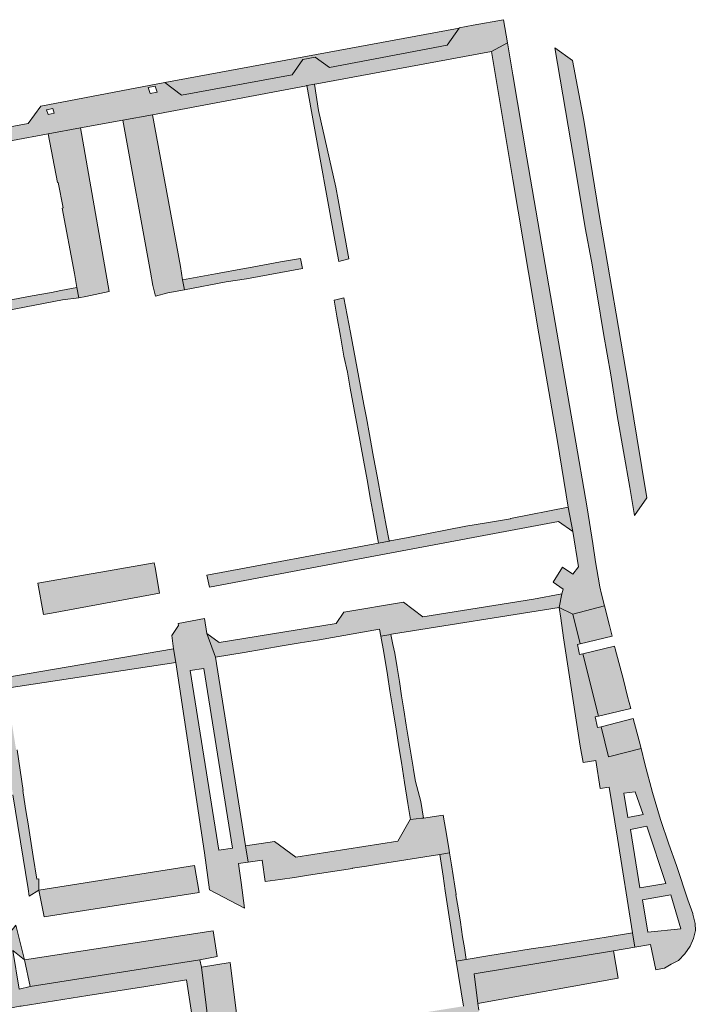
# Model space of a CAD drawing. Extents: x 97094 to 109644, y 463509 to 471969.
# Tile 297 of 362: x 104112 to 104213, y 469703 to 469848. Entities that reach past the tile are written whole.
import ezdxf

# ---------------------------------------------------------------- set-up
doc = ezdxf.new("R2010")
doc.units = 0
doc.layers.add('109 Onkruidbestrijding elementen', color=6, linetype='Continuous', lineweight=20, true_color=0xff00ff)

msp = doc.modelspace()

# ---------------------------------------------------------------- hatches: boundary and pattern name
at = {"layer": '109 Onkruidbestrijding elementen', "true_color": 0xff00ff}
h = msp.add_hatch(color=6, dxfattribs=at)
h.paths.add_polyline_path([(104184.71, 469845.05), (104184.14, 469848.48), (104179.63, 469847.66), (104177.58, 469847.28), (104177.55, 469847.24), (104175.8, 469844.73), (104158.35, 469841.39), (104156.24, 469842.92), (104154.38, 469842.58), (104152.84, 469840.34), (104136.44, 469837.31), (104133.94, 469839.18), (104115.6, 469835.68), (104113.71, 469833.11), (104105.64, 469831.62), (104106.09, 469829.62), (104116.69, 469831.59), (104121.48, 469832.46), (104127.72, 469833.6), (104132.13, 469834.4), (104154.94, 469838.71), (104155, 469838.72), (104156.14, 469838.92), (104156.48, 469838.98), (104182.33, 469843.77), (104184.71, 469845.05)])
h.paths.add_polyline_path([(104132.82, 469837.75), (104131.79, 469837.54), (104131.51, 469838.43), (104132.55, 469838.63), (104132.82, 469837.75)])
h.paths.add_polyline_path([(104116.45, 469835.14), (104117.36, 469835.35), (104117.57, 469834.66), (104116.66, 469834.47), (104116.45, 469835.14)])
for points in [[(104177.55, 469847.24), (104133.94, 469839.18), (104136.44, 469837.31), (104152.84, 469840.34), (104154.38, 469842.58), (104156.24, 469842.92), (104158.35, 469841.39), (104175.8, 469844.73), (104177.55, 469847.24)], [(104192.79, 469763.51), (104192.39, 469761.45), (104194.4, 469760.48), (104199.08, 469761.71), (104198.63, 469763.44), (104198.41, 469764.53), (104198.17, 469765.96), (104197.74, 469768.25), (104197.34, 469770.93), (104196.5, 469776.25), (104194.6, 469787.38), (104191.1, 469807.65), (104187.6, 469828.05), (104185.52, 469840.33), (104184.71, 469845.05), (104182.33, 469843.77), (104185.49, 469824.82), (104189.36, 469801.97), (104192.14, 469786.05), (104193.7, 469776.31), (104194.4, 469772.71), (104195.23, 469767.49), (104194.41, 469766.41), (104192.85, 469767.45), (104191.5, 469765.2), (104192.94, 469764.17), (104192.79, 469763.51)], [(104191.73, 469844.33), (104194.49, 469828.07), (104195.44, 469822.53), (104196.22, 469817.69), (104197.15, 469812.73), (104197.99, 469807.76), (104198.96, 469802.05), (104200.01, 469795.9), (104200.94, 469789.91), (104201.89, 469784.57), (104202.82, 469779.25), (104203.55, 469775.1), (104205.38, 469777.73), (104203.87, 469786.69), (104202.61, 469794.53), (104200.82, 469804.96), (104198.25, 469819.93), (104196.04, 469833.62), (104194.33, 469842.45), (104191.73, 469844.33)], [(104159.3, 469823.68), (104156.73, 469835.04), (104156.14, 469838.92), (104155, 469838.72), (104155.69, 469834.9), (104157.27, 469826.22), (104157.72, 469823.76), (104157.71, 469823.76), (104159.24, 469815.32), (104159.73, 469812.68), (104160.26, 469812.82), (104161.24, 469813.07), (104159.65, 469821.81), (104159.3, 469823.68)], [(104132.13, 469834.4), (104127.72, 469833.6), (104131.85, 469811.13), (104132.19, 469809.13), (104132.56, 469807.58), (104134.43, 469808.04), (104136.87, 469808.5), (104136.59, 469809.96), (104136.26, 469811.96), (104132.13, 469834.4)], [(104120.92, 469808.83), (104121.21, 469807.31), (104122.28, 469807.52), (104125.73, 469808.23), (104121.48, 469832.46), (104116.69, 469831.59), (104118.04, 469824.37), (104118.17, 469824.39), (104118.88, 469820.61), (104118.75, 469820.59), (104120.57, 469810.9), (104120.92, 469808.83)], [(104146.05, 469810.13), (104154.34, 469811.64), (104154.04, 469813.13), (104151.1, 469812.65), (104146.36, 469811.77), (104145.76, 469811.66), (104141.48, 469810.87), (104136.59, 469809.96), (104136.87, 469808.5), (104143.07, 469809.67), (104146.05, 469810.13)], [(104093.03, 469803.62), (104090.11, 469803.1), (104087.89, 469802.53), (104088.95, 469801.22), (104098.61, 469803.02), (104100.17, 469803.45), (104103.66, 469804.12), (104118.82, 469807.02), (104121.21, 469807.31), (104120.92, 469808.83), (104118.58, 469808.39), (104117.16, 469808.12), (104114.32, 469807.59), (104111.47, 469807.06), (104109.03, 469806.6), (104106.48, 469806.13), (104103.71, 469805.61), (104100.75, 469805.06), (104100.75, 469805.07), (104098.53, 469804.66), (104098.54, 469804.62), (104095.96, 469804.13), (104093.03, 469803.62)], [(104161.01, 469796.33), (104161.43, 469793.93), (104161.96, 469791.04), (104162.49, 469788.13), (104163.4, 469783.3), (104163.92, 469780.35), (104164.42, 469777.45), (104164.89, 469775.11), (104165.63, 469771.02), (104167.18, 469771.3), (104167.18, 469771.35), (104166.75, 469773.62), (104166.05, 469777.38), (104165.4, 469780.92), (104164.89, 469783.74), (104164.79, 469784.29), (104164.58, 469785.41), (104164.44, 469786.23), (104164.29, 469787.06), (104163.82, 469789.57), (104163.45, 469791.54), (104162.47, 469796.86), (104162.45, 469796.86), (104161.45, 469802.17), (104160.49, 469807.3), (104159.31, 469807.04), (104159.02, 469806.97), (104159.46, 469804.6), (104159.98, 469801.64), (104160.5, 469798.67), (104161.01, 469796.33)], [(104167.18, 469771.3), (104165.63, 469771.02), (104165.6, 469771.01), (104140.17, 469766.25), (104140.59, 469764.49), (104165.17, 469769.14), (104192.26, 469774.21), (104194.4, 469772.71), (104193.7, 469776.31), (104185.15, 469774.67), (104185.16, 469774.6), (104181.61, 469774.01), (104178.56, 469773.51), (104170.01, 469771.85), (104167.34, 469771.33), (104167.26, 469771.32), (104167.18, 469771.3)], [(104132.52, 469767.41), (104132.4, 469768.08), (104115.15, 469765.07), (104115.97, 469760.42), (104117.18, 469760.65), (104133.19, 469763.61), (104132.52, 469767.41)], [(104141.48, 469754.11), (104145.69, 469754.83), (104151.33, 469755.78), (104154.02, 469756.23), (104156.57, 469756.64), (104165.76, 469758.27), (104165.96, 469757.21), (104167.42, 469757.48), (104167.56, 469757.51), (104192.39, 469761.45), (104192.79, 469763.51), (104188.59, 469762.71), (104172.16, 469760.09), (104169.29, 469762.25), (104160.49, 469760.76), (104159.33, 469759.13), (104142.01, 469756.31), (104140.2, 469757.62), (104141.48, 469754.11)], [(104194.4, 469760.48), (104195.5, 469756.09), (104200.22, 469757.22), (104199.82, 469758.83), (104199.08, 469761.71), (104194.4, 469760.48)], [(104169.37, 469746.33), (104169.04, 469748.41), (104168.7, 469750.52), (104168.37, 469752.59), (104168.03, 469754.71), (104167.74, 469756), (104167.42, 469757.48), (104165.96, 469757.21), (104166.4, 469754.8), (104166.92, 469751.52), (104167.3, 469749.16), (104167.77, 469746.2), (104168.26, 469743.17), (104168.62, 469740.87), (104169, 469738.55), (104169.48, 469735.55), (104169.97, 469732.46), (104170.35, 469730.08), (104172.02, 469730.27), (104172.29, 469730.31), (104171.88, 469732.76), (104171.07, 469735.73), (104170.79, 469737.46), (104170.73, 469737.82), (104170.4, 469739.91), (104170.06, 469741.99), (104169.73, 469744.08), (104169.37, 469746.33)], [(104115.29, 469719.61), (104115.32, 469721.3), (104115.02, 469721.25), (104114.48, 469724.62), (104113.65, 469729.75), (104113.48, 469730.84), (104113.28, 469732.05), (104112.91, 469734.37), (104112.96, 469734.38), (104112.07, 469740.41), (104111.94, 469740.39), (104111.57, 469742.68), (104111.19, 469745.03), (104111.38, 469745.06), (104111.34, 469745.07), (104111.3, 469745.08), (104111.26, 469745.1), (104111.22, 469745.11), (104111.18, 469745.12), (104111.14, 469745.14), (104111.11, 469745.15), (104111.07, 469745.17), (104111.03, 469745.19), (104110.99, 469745.2), (104110.95, 469745.22), (104110.92, 469745.24), (104110.88, 469745.26), (104110.84, 469745.28), (104110.81, 469745.3), (104110.77, 469745.32), (104110.73, 469745.34), (104110.7, 469745.36), (104110.66, 469745.38), (104110.63, 469745.41), (104110.6, 469745.43), (104110.56, 469745.45), (104110.53, 469745.48), (104110.49, 469745.5), (104110.46, 469745.53), (104110.43, 469745.56), (104110.4, 469745.58), (104110.37, 469745.61), (104110.34, 469745.64), (104110.31, 469745.67), (104110.28, 469745.7), (104110.25, 469745.73), (104110.22, 469745.76), (104110.19, 469745.79), (104110.16, 469745.82), (104110.13, 469745.85), (104110.11, 469745.88), (104110.08, 469745.91), (104110.06, 469745.95), (104110.03, 469745.98), (104110.01, 469746.01), (104109.98, 469746.05), (104109.96, 469746.08), (104109.93, 469746.11), (104109.91, 469746.15), (104109.89, 469746.19), (104109.87, 469746.22), (104109.85, 469746.26), (104109.83, 469746.29), (104109.81, 469746.33), (104109.79, 469746.37), (104109.77, 469746.4), (104109.75, 469746.44), (104109.74, 469746.48), (104109.72, 469746.52), (104109.7, 469746.56), (104109.69, 469746.6), (104109.67, 469746.64), (104109.66, 469746.67), (104109.65, 469746.71), (104109.64, 469746.75), (104109.62, 469746.79), (104109.61, 469746.83), (104109.6, 469746.87), (104109.59, 469746.91), (104109.58, 469746.95), (104109.57, 469747), (104109.57, 469747.04), (104109.56, 469747.08), (104109.55, 469747.12), (104109.55, 469747.16), (104109.54, 469747.2), (104109.54, 469747.24), (104109.53, 469747.28), (104109.53, 469747.33), (104109.53, 469747.37), (104109.53, 469747.41), (104109.52, 469747.45), (104109.52, 469747.49), (104109.52, 469747.53), (104109.53, 469747.57), (104109.53, 469747.62), (104109.53, 469747.66), (104109.53, 469747.7), (104109.54, 469747.74), (104109.54, 469747.78), (104109.55, 469747.82), (104109.55, 469747.86), (104109.56, 469747.91), (104109.56, 469747.95), (104109.57, 469747.99), (104109.58, 469748.03), (104109.59, 469748.07), (104109.6, 469748.11), (104109.61, 469748.15), (104109.62, 469748.19), (104109.63, 469748.23), (104109.65, 469748.27), (104109.66, 469748.31), (104109.67, 469748.35), (104109.69, 469748.39), (104109.7, 469748.43), (104109.72, 469748.46), (104109.73, 469748.5), (104109.75, 469748.54), (104109.77, 469748.58), (104109.79, 469748.62), (104109.81, 469748.65), (104109.82, 469748.69), (104109.84, 469748.73), (104109.87, 469748.76), (104109.89, 469748.8), (104109.91, 469748.83), (104109.93, 469748.87), (104109.95, 469748.9), (104109.98, 469748.94), (104110, 469748.97), (104110.03, 469749.01), (104110.05, 469749.04), (104110.08, 469749.07), (104110.1, 469749.1), (104110.13, 469749.14), (104110.16, 469749.17), (104110.18, 469749.2), (104110.21, 469749.23), (104110.24, 469749.26), (104110.27, 469749.29), (104110.3, 469749.32), (104110.33, 469749.35), (104110.36, 469749.37), (104110.39, 469749.4), (104110.43, 469749.43), (104110.46, 469749.45), (104110.49, 469749.48), (104110.52, 469749.51), (104110.56, 469749.53), (104135.57, 469753.35), (104135.24, 469755.36), (104109.84, 469751.02), (104108.35, 469749.61), (104107.45, 469750.24), (104105.24, 469747.11), (104109.87, 469743.36), (104110.99, 469736.7), (104111.47, 469733.73), (104113.7, 469719.83), (104113.86, 469718.76), (104115.29, 469719.61)], [(104195.87, 469754.64), (104198.18, 469745.39), (104202.97, 469746.53), (104202.51, 469748.3), (104201.88, 469750.75), (104200.67, 469755.35), (104200.57, 469755.77), (104195.87, 469754.64)], [(104198.57, 469743.83), (104199.69, 469739.36), (104204.5, 469740.6), (104204.23, 469741.74), (104203.35, 469745.06), (104198.57, 469743.83)], [(104150.22, 469726.85), (104145.93, 469726.21), (104146.32, 469723.77), (104148.37, 469724.05), (104148.83, 469720.94), (104151.07, 469721.2), (104153.17, 469721.53), (104155.26, 469721.85), (104161.74, 469722.86), (104161.74, 469722.87), (104163.84, 469723.2), (104165.93, 469723.53), (104172.47, 469724.56), (104174.68, 469724.91), (104176.14, 469725.14), (104176.08, 469725.52), (104175.75, 469727.65), (104175.21, 469730.75), (104172.29, 469730.31), (104172.02, 469730.27), (104170.35, 469730.08), (104170.28, 469730.07), (104168.48, 469726.89), (104153.35, 469724.5), (104150.22, 469726.85)], [(104177.1, 469718.97), (104176.91, 469720.22), (104176.42, 469723.37), (104176.14, 469725.14), (104174.68, 469724.91), (104175.19, 469721.71), (104175.48, 469719.52), (104176.84, 469710.88), (104177.12, 469709.14), (104178.59, 469709.39), (104178.33, 469711.09), (104178.07, 469712.75), (104177.74, 469714.9), (104177.4, 469717.03), (104177.06, 469718.96), (104177.1, 469718.97)], [(104139.05, 469719.28), (104138.37, 469723.27), (104115.29, 469719.61), (104116.07, 469715.68), (104139.05, 469719.28)], [(104139.17, 469709.32), (104114.01, 469705.35), (104112.4, 469704.97), (104111.47, 469710.69), (104113.18, 469709.32), (104111.9, 469714.43), (104109.52, 469711.47), (104109.75, 469709.81), (104110.99, 469702.19), (104111.23, 469702.23), (104112.5, 469702.44), (104112.7, 469702.47), (104122.57, 469704.04), (104131.15, 469705.39), (104137.15, 469706.36), (104140.55, 469684.61), (104142.04, 469674.16), (104142.19, 469673.15), (104144.47, 469671.96), (104141.19, 469693.8), (104139.38, 469708.24), (104139.17, 469709.32)], [(104113.18, 469709.32), (104114.01, 469705.35), (104139.17, 469709.32), (104141.73, 469709.83), (104141.1, 469713.6), (104113.18, 469709.32)], [(104199.31, 469712.68), (104199.31, 469712.68), (104190.68, 469711.31), (104188.21, 469710.93), (104181.79, 469709.9), (104178.59, 469709.39), (104177.12, 469709.14), (104178.18, 469702.45), (104162.28, 469699.89), (104151.35, 469698.39), (104152.31, 469697.36), (104152.98, 469697.16), (104153.61, 469697.04), (104154.34, 469697.14), (104156.73, 469697.53), (104166.48, 469699), (104169.26, 469699.42), (104175.85, 469700.41), (104178.4, 469700.87), (104180.01, 469701.14), (104180.38, 469701.24), (104180.46, 469701.44), (104180.45, 469701.89), (104180.33, 469702.84), (104179.76, 469707.25), (104200.43, 469710.65), (104203.56, 469711.18), (104203.22, 469713.31), (104199.31, 469712.68)], [(104201.09, 469706.62), (104200.43, 469710.65), (104179.76, 469707.25), (104180.33, 469702.84), (104201.09, 469706.62)], [(104139.38, 469708.24), (104141.19, 469693.8), (104145.41, 469694.63), (104143.64, 469708.94), (104139.38, 469708.24)]]:
    msp.add_hatch(color=6, dxfattribs=at).paths.add_polyline_path(points)
h = msp.add_hatch(color=6, dxfattribs=at)
h.paths.add_polyline_path([(104206.67, 469707.82), (104207.91, 469708.09), (104207.96, 469708.1), (104208.96, 469708.66), (104210.03, 469709.22), (104211, 469710.22), (104211.77, 469711.33), (104212.28, 469712.46), (104212.54, 469713.67), (104212.51, 469714.68), (104212.18, 469716.07), (104212.15, 469716.17), (104211.41, 469718.22), (104209.74, 469723.26), (104208.62, 469726.46), (104207.38, 469730.09), (104206.21, 469734.1), (104205.06, 469738.32), (104204.5, 469740.6), (104199.69, 469739.36), (104198.57, 469743.83), (104198.03, 469743.69), (104197.7, 469745.27), (104198.18, 469745.39), (104195.87, 469754.64), (104195.39, 469754.53), (104195.1, 469755.99), (104195.5, 469756.09), (104194.4, 469760.48), (104192.39, 469761.45), (104192.61, 469759.89), (104193.01, 469756.97), (104195.49, 469740.97), (104195.92, 469738.53), (104197.79, 469738.85), (104198.43, 469734.68), (104199.8, 469734.88), (104200.99, 469727.31), (104203.22, 469713.31), (104203.56, 469711.18), (104205.89, 469711.57), (104206.67, 469707.82)])
h.paths.add_polyline_path([(104201.97, 469733.98), (104203.64, 469734.21), (104204.79, 469730.83), (104202.56, 469730.38), (104201.97, 469733.98)])
h.paths.add_polyline_path([(104205.36, 469729.09), (104208.18, 469720.64), (104204.31, 469719.96), (104202.93, 469728.63), (104205.36, 469729.09)])
h.paths.add_polyline_path([(104210.37, 469713.9), (104205.49, 469713.4), (104204.72, 469718.22), (104208.89, 469718.96), (104210.37, 469713.9)])
h = msp.add_hatch(color=6, dxfattribs=at)
h.paths.add_polyline_path([(104135.24, 469755.36), (104135.57, 469753.35), (104139.83, 469725.17), (104140.6, 469719.69), (104145.78, 469716.96), (104145.25, 469720.77), (104144.97, 469722.82), (104144.87, 469723.58), (104146.32, 469723.77), (104145.93, 469726.21), (104141.48, 469754.11), (104140.2, 469757.62), (104139.82, 469759.84), (104135.96, 469759.1), (104136.01, 469758.79), (104135.02, 469757.31), (104135.24, 469755.36)])
h.paths.add_polyline_path([(104144, 469725.86), (104141.97, 469725.53), (104137.73, 469752.13), (104139.74, 469752.45), (104144, 469725.86)])

# ---------------------------------------------------------------- linework, layer by layer
at = {"layer": '109 Onkruidbestrijding elementen', "color": 3, "true_color": 0x00ff00}
for points in [[(104106.09, 469829.62), (104116.69, 469831.59), (104121.48, 469832.46), (104127.72, 469833.6), (104132.13, 469834.4), (104154.94, 469838.71), (104155, 469838.72), (104156.14, 469838.92), (104156.48, 469838.98), (104182.33, 469843.77), (104184.71, 469845.05), (104184.71, 469845.05), (104184.14, 469848.48), (104179.63, 469847.66), (104177.58, 469847.28), (104177.55, 469847.24), (104175.8, 469844.73), (104158.35, 469841.39), (104156.24, 469842.92), (104154.38, 469842.58), (104152.84, 469840.34), (104136.44, 469837.31), (104133.94, 469839.18), (104115.6, 469835.68), (104113.71, 469833.11), (104105.64, 469831.62)], [(104110.56, 469749.53), (104135.57, 469753.35), (104135.24, 469755.36), (104109.84, 469751.02)], [(104111.47, 469733.73), (104113.7, 469719.83), (104113.86, 469718.76), (104115.29, 469719.61), (104115.29, 469719.61), (104115.32, 469721.3), (104115.02, 469721.25), (104114.48, 469724.62), (104113.65, 469729.75), (104113.48, 469730.84), (104113.28, 469732.05), (104112.91, 469734.37), (104112.96, 469734.38), (104112.07, 469740.41)], [(104180.45, 469701.89), (104180.33, 469702.84), (104179.76, 469707.25), (104200.43, 469710.65), (104203.56, 469711.18), (104203.22, 469713.31), (104199.31, 469712.68), (104199.31, 469712.68), (104199.31, 469712.68), (104190.68, 469711.31), (104188.21, 469710.93), (104181.79, 469709.9), (104178.59, 469709.39), (104177.12, 469709.14), (104178.18, 469702.45)]]:
    msp.add_lwpolyline(points, dxfattribs=at)
for points in [[(104177.55, 469847.24), (104133.94, 469839.18), (104136.44, 469837.31), (104152.84, 469840.34), (104154.38, 469842.58), (104156.24, 469842.92), (104158.35, 469841.39), (104175.8, 469844.73), (104177.55, 469847.24)], [(104192.79, 469763.51), (104192.39, 469761.45), (104194.4, 469760.48), (104199.08, 469761.71), (104198.63, 469763.44), (104198.41, 469764.53), (104198.17, 469765.96), (104197.74, 469768.25), (104197.34, 469770.93), (104196.5, 469776.25), (104194.6, 469787.38), (104191.1, 469807.65), (104187.6, 469828.05), (104185.52, 469840.33), (104184.71, 469845.05), (104182.33, 469843.77), (104185.49, 469824.82), (104189.36, 469801.97), (104192.14, 469786.05), (104193.7, 469776.31), (104194.4, 469772.71), (104195.23, 469767.49), (104194.41, 469766.41), (104192.85, 469767.45), (104191.5, 469765.2), (104192.94, 469764.17), (104192.79, 469763.51)], [(104191.73, 469844.33), (104194.49, 469828.07), (104195.44, 469822.53), (104196.22, 469817.69), (104197.15, 469812.73), (104197.99, 469807.76), (104198.96, 469802.05), (104200.01, 469795.9), (104200.94, 469789.91), (104201.89, 469784.57), (104202.82, 469779.25), (104203.55, 469775.1), (104205.38, 469777.73), (104203.87, 469786.69), (104202.61, 469794.53), (104200.82, 469804.96), (104198.25, 469819.93), (104196.04, 469833.62), (104194.33, 469842.45), (104191.73, 469844.33)], [(104132.82, 469837.75), (104131.79, 469837.54), (104131.51, 469838.43), (104132.55, 469838.63), (104132.82, 469837.75)], [(104159.3, 469823.68), (104156.73, 469835.04), (104156.14, 469838.92), (104155, 469838.72), (104155.69, 469834.9), (104157.27, 469826.22), (104157.72, 469823.76), (104157.71, 469823.76), (104159.24, 469815.32), (104159.73, 469812.68), (104160.26, 469812.82), (104161.24, 469813.07), (104159.65, 469821.81), (104159.3, 469823.68)], [(104116.45, 469835.14), (104117.36, 469835.35), (104117.57, 469834.66), (104116.66, 469834.47), (104116.45, 469835.14)], [(104132.13, 469834.4), (104127.72, 469833.6), (104131.85, 469811.13), (104132.19, 469809.13), (104132.56, 469807.58), (104134.43, 469808.04), (104136.87, 469808.5), (104136.59, 469809.96), (104136.26, 469811.96), (104132.13, 469834.4)], [(104120.92, 469808.83), (104121.21, 469807.31), (104122.28, 469807.52), (104125.73, 469808.23), (104121.48, 469832.46), (104116.69, 469831.59), (104118.04, 469824.37), (104118.17, 469824.39), (104118.88, 469820.61), (104118.75, 469820.59), (104120.57, 469810.9), (104120.92, 469808.83)], [(104146.05, 469810.13), (104154.34, 469811.64), (104154.04, 469813.13), (104151.1, 469812.65), (104146.36, 469811.77), (104145.76, 469811.66), (104141.48, 469810.87), (104136.59, 469809.96), (104136.87, 469808.5), (104143.07, 469809.67), (104146.05, 469810.13)], [(104093.03, 469803.62), (104090.11, 469803.1), (104087.89, 469802.53), (104088.95, 469801.22), (104098.61, 469803.02), (104100.17, 469803.45), (104103.66, 469804.12), (104118.82, 469807.02), (104121.21, 469807.31), (104120.92, 469808.83), (104118.58, 469808.39), (104117.16, 469808.12), (104114.32, 469807.59), (104111.47, 469807.06), (104109.03, 469806.6), (104106.48, 469806.13), (104103.71, 469805.61), (104100.75, 469805.06), (104100.75, 469805.07), (104098.53, 469804.66), (104098.54, 469804.62), (104095.96, 469804.13), (104093.03, 469803.62)], [(104161.01, 469796.33), (104161.43, 469793.93), (104161.96, 469791.04), (104162.49, 469788.13), (104163.4, 469783.3), (104163.92, 469780.35), (104164.42, 469777.45), (104164.89, 469775.11), (104165.63, 469771.02), (104167.18, 469771.3), (104167.18, 469771.35), (104166.75, 469773.62), (104166.05, 469777.38), (104165.4, 469780.92), (104164.89, 469783.74), (104164.79, 469784.29), (104164.58, 469785.41), (104164.44, 469786.23), (104164.29, 469787.06), (104163.82, 469789.57), (104163.45, 469791.54), (104162.47, 469796.86), (104162.45, 469796.86), (104161.45, 469802.17), (104160.49, 469807.3), (104159.31, 469807.04), (104159.02, 469806.97), (104159.46, 469804.6), (104159.98, 469801.64), (104160.5, 469798.67), (104161.01, 469796.33)], [(104167.18, 469771.3), (104165.63, 469771.02), (104165.6, 469771.01), (104140.17, 469766.25), (104140.59, 469764.49), (104165.17, 469769.14), (104192.26, 469774.21), (104194.4, 469772.71), (104193.7, 469776.31), (104185.15, 469774.67), (104185.16, 469774.6), (104181.61, 469774.01), (104178.56, 469773.51), (104170.01, 469771.85), (104167.34, 469771.33), (104167.26, 469771.32), (104167.18, 469771.3)], [(104132.52, 469767.41), (104132.4, 469768.08), (104115.15, 469765.07), (104115.97, 469760.42), (104117.18, 469760.65), (104133.19, 469763.61), (104132.52, 469767.41)], [(104141.48, 469754.11), (104145.69, 469754.83), (104151.33, 469755.78), (104154.02, 469756.23), (104156.57, 469756.64), (104165.76, 469758.27), (104165.96, 469757.21), (104167.42, 469757.48), (104167.56, 469757.51), (104192.39, 469761.45), (104192.79, 469763.51), (104188.59, 469762.71), (104172.16, 469760.09), (104169.29, 469762.25), (104160.49, 469760.76), (104159.33, 469759.13), (104142.01, 469756.31), (104140.2, 469757.62), (104141.48, 469754.11)], [(104206.67, 469707.82), (104207.91, 469708.09), (104207.96, 469708.1), (104208.96, 469708.66), (104210.03, 469709.22), (104211, 469710.22), (104211.77, 469711.33), (104212.28, 469712.46), (104212.54, 469713.67), (104212.51, 469714.68), (104212.18, 469716.07), (104212.15, 469716.17), (104211.41, 469718.22), (104209.74, 469723.26), (104208.62, 469726.46), (104207.38, 469730.09), (104206.21, 469734.1), (104205.06, 469738.32), (104204.5, 469740.6), (104199.69, 469739.36), (104198.57, 469743.83), (104198.03, 469743.69), (104197.7, 469745.27), (104198.18, 469745.39), (104195.87, 469754.64), (104195.39, 469754.53), (104195.1, 469755.99), (104195.5, 469756.09), (104194.4, 469760.48), (104192.39, 469761.45), (104192.61, 469759.89), (104193.01, 469756.97), (104195.49, 469740.97), (104195.92, 469738.53), (104197.79, 469738.85), (104198.43, 469734.68), (104199.8, 469734.88), (104200.99, 469727.31), (104203.22, 469713.31), (104203.56, 469711.18), (104205.89, 469711.57), (104206.67, 469707.82)], [(104194.4, 469760.48), (104195.5, 469756.09), (104200.22, 469757.22), (104199.82, 469758.83), (104199.08, 469761.71), (104194.4, 469760.48)], [(104135.24, 469755.36), (104135.57, 469753.35), (104139.83, 469725.17), (104140.6, 469719.69), (104145.78, 469716.96), (104145.25, 469720.77), (104144.97, 469722.82), (104144.87, 469723.58), (104146.32, 469723.77), (104145.93, 469726.21), (104141.48, 469754.11), (104140.2, 469757.62), (104139.82, 469759.84), (104135.96, 469759.1), (104136.01, 469758.79), (104135.02, 469757.31), (104135.24, 469755.36)], [(104169.37, 469746.33), (104169.04, 469748.41), (104168.7, 469750.52), (104168.37, 469752.59), (104168.03, 469754.71), (104167.74, 469756), (104167.42, 469757.48), (104165.96, 469757.21), (104166.4, 469754.8), (104166.92, 469751.52), (104167.3, 469749.16), (104167.77, 469746.2), (104168.26, 469743.17), (104168.62, 469740.87), (104169, 469738.55), (104169.48, 469735.55), (104169.97, 469732.46), (104170.35, 469730.08), (104172.02, 469730.27), (104172.29, 469730.31), (104171.88, 469732.76), (104171.07, 469735.73), (104170.79, 469737.46), (104170.73, 469737.82), (104170.4, 469739.91), (104170.06, 469741.99), (104169.73, 469744.08), (104169.37, 469746.33)], [(104195.87, 469754.64), (104198.18, 469745.39), (104202.97, 469746.53), (104202.51, 469748.3), (104201.88, 469750.75), (104200.67, 469755.35), (104200.57, 469755.77), (104195.87, 469754.64)], [(104144, 469725.86), (104141.97, 469725.53), (104137.73, 469752.13), (104139.74, 469752.45), (104144, 469725.86)], [(104198.57, 469743.83), (104199.69, 469739.36), (104204.5, 469740.6), (104204.23, 469741.74), (104203.35, 469745.06), (104198.57, 469743.83)], [(104201.97, 469733.98), (104203.64, 469734.21), (104204.79, 469730.83), (104202.56, 469730.38), (104201.97, 469733.98)], [(104150.22, 469726.85), (104145.93, 469726.21), (104146.32, 469723.77), (104148.37, 469724.05), (104148.83, 469720.94), (104151.07, 469721.2), (104153.17, 469721.53), (104155.26, 469721.85), (104161.74, 469722.86), (104161.74, 469722.87), (104163.84, 469723.2), (104165.93, 469723.53), (104172.47, 469724.56), (104174.68, 469724.91), (104176.14, 469725.14), (104176.08, 469725.52), (104175.75, 469727.65), (104175.21, 469730.75), (104172.29, 469730.31), (104172.02, 469730.27), (104170.35, 469730.08), (104170.28, 469730.07), (104168.48, 469726.89), (104153.35, 469724.5), (104150.22, 469726.85)], [(104205.36, 469729.09), (104208.18, 469720.64), (104204.31, 469719.96), (104202.93, 469728.63), (104205.36, 469729.09)], [(104177.1, 469718.97), (104176.91, 469720.22), (104176.42, 469723.37), (104176.14, 469725.14), (104174.68, 469724.91), (104175.19, 469721.71), (104175.48, 469719.52), (104176.84, 469710.88), (104177.12, 469709.14), (104178.59, 469709.39), (104178.33, 469711.09), (104178.07, 469712.75), (104177.74, 469714.9), (104177.4, 469717.03), (104177.06, 469718.96), (104177.1, 469718.97)], [(104139.05, 469719.28), (104138.37, 469723.27), (104115.29, 469719.61), (104116.07, 469715.68), (104139.05, 469719.28)], [(104210.37, 469713.9), (104205.49, 469713.4), (104204.72, 469718.22), (104208.89, 469718.96), (104210.37, 469713.9)], [(104139.17, 469709.32), (104114.01, 469705.35), (104112.4, 469704.97), (104111.47, 469710.69), (104113.18, 469709.32), (104111.9, 469714.43), (104109.52, 469711.47), (104109.75, 469709.81), (104110.99, 469702.19), (104111.23, 469702.23), (104112.5, 469702.44), (104112.7, 469702.47), (104122.57, 469704.04), (104131.15, 469705.39), (104137.15, 469706.36), (104140.55, 469684.61), (104142.04, 469674.16), (104142.19, 469673.15), (104144.47, 469671.96), (104141.19, 469693.8), (104139.38, 469708.24), (104139.17, 469709.32)], [(104113.18, 469709.32), (104114.01, 469705.35), (104139.17, 469709.32), (104141.73, 469709.83), (104141.1, 469713.6), (104113.18, 469709.32)], [(104201.09, 469706.62), (104200.43, 469710.65), (104179.76, 469707.25), (104180.33, 469702.84), (104201.09, 469706.62)], [(104139.38, 469708.24), (104141.19, 469693.8), (104145.41, 469694.63), (104143.64, 469708.94), (104139.38, 469708.24)]]:
    msp.add_lwpolyline(points, close=True, dxfattribs=at)

doc.saveas('drawing.dxf')
